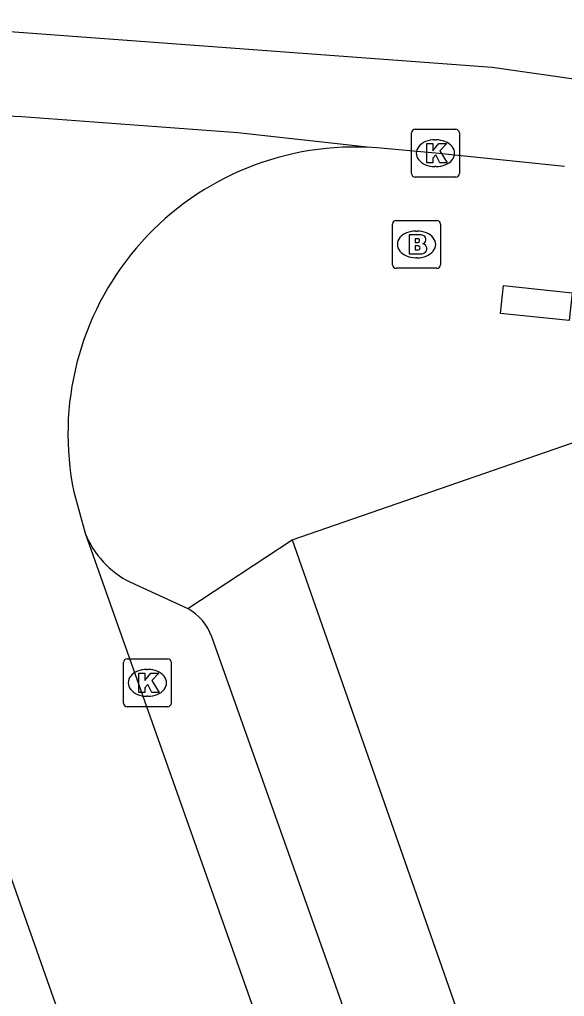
# Model space of a CAD drawing. Extents: x 162172 to 163187, y 382874 to 383684.
# Drawn here: x 162914.31 to 162925.71, y 383663.18 to 383683.61 of the extents above; entities that cross this region are included whole.
import ezdxf

# ---------------------------------------------------------------- set-up
doc = ezdxf.new("R2010")
doc.units = 0
for name, color, linetype in [('IMGEO_Brandkraan', 7, 'Continuous'), ('IMGEO_Kolk', 7, 'Continuous'), ('IMGEO_Pand', 7, 'Continuous'), ('IMGEO_Rijbaan_lokaal_gesloten', 7, 'Continuous'), ('IMGEO_Rijbaan_lokaal_open', 7, 'Continuous'), ('IMGEO_Voetpad_open', 7, 'Continuous')]:
    doc.layers.add(name, color=color, linetype=linetype)

msp = doc.modelspace()

# ---------------------------------------------------------------- linework, layer by layer
at = {"layer": 'IMGEO_Brandkraan'}
for p, q in [((162922.186, 383679.412), (162923.038, 383679.412)), ((162922.111, 383678.486), (162922.111, 383679.338)), ((162922.599, 383679.192), (162922.624, 383679.192)), ((162923.112, 383679.338), (162923.112, 383678.486)), ((162922.622, 383678.632), (162922.597, 383678.632)), ((162923.038, 383678.412), (162922.186, 383678.412))]:
    msp.add_line(p, q, dxfattribs=at)
for points in [[(162922.186, 383679.412), (162923.038, 383679.412)], [(162922.111, 383678.486), (162922.111, 383679.338)], [(162923.112, 383679.338), (162923.112, 383678.486)], [(162922.459, 383679.112), (162922.459, 383678.712), (162922.672, 383678.712)], [(162922.69, 383679.112), (162922.459, 383679.112)], [(162922.638, 383679.031), (162922.584, 383679.031), (162922.584, 383678.955)], [(162922.584, 383678.955), (162922.637, 383678.955)], [(162922.646, 383678.879), (162922.584, 383678.879), (162922.584, 383678.798)], [(162922.584, 383678.798), (162922.646, 383678.798)], [(162923.038, 383678.412), (162922.186, 383678.412)]]:
    msp.add_lwpolyline(points, dxfattribs=at)
for centre, radius, start, end in [((162922.188, 383679.336), 0.0765, 91.552, 178.448), ((162922.188, 383679.336), 0.0765, 91.552, 178.448), ((162923.036, 383679.336), 0.0765, 1.552, 88.448), ((162923.036, 383679.336), 0.0765, 1.552, 88.448), ((162922.639, 383678.993), 0.0379, 267.8285, 90.9355), ((162922.694, 383678.967), 0.145, 59.4692, 91.5367), ((162922.719, 383679.014), 0.0922, 285.5137, 58.1501), ((162922.647, 383678.838), 0.0404, 269.8759, 90.5077), ((162922.724, 383678.822), 0.105, 301.3115, 78.989), ((162922.678, 383678.963), 0.251, 268.6676, 293.5347), ((162922.188, 383678.488), 0.0765, 181.552, 268.448), ((162922.188, 383678.488), 0.0765, 181.552, 268.448), ((162923.036, 383678.488), 0.0765, 271.552, 358.448), ((162923.036, 383678.488), 0.0765, 271.552, 358.448)]:
    msp.add_arc(centre, radius, start, end, dxfattribs=at)
for centre, major_axis, ratio, start_param, end_param in [((162922.598, 383678.912), (-0.387, 0.002), 0.722429, 4.712389, 7.853982), ((162922.623, 383678.912), (-0.39, 0.002), 0.717154, 1.570796, 4.712389)]:
    msp.add_ellipse(centre, major_axis=major_axis, ratio=ratio, start_param=start_param, end_param=end_param, dxfattribs=at)
at = {"layer": 'IMGEO_Kolk'}
for p, q in [((162922.507, 383680.393), (162922.507, 383681.245)), ((162922.582, 383681.319), (162923.434, 383681.319)), ((162923.508, 383681.245), (162923.508, 383680.393)), ((162922.995, 383681.099), (162923.02, 383681.099)), ((162923.018, 383680.539), (162922.993, 383680.539)), ((162923.434, 383680.319), (162922.582, 383680.319)), ((162916.557, 383670.243), (162917.409, 383670.243)), ((162916.482, 383669.317), (162916.482, 383670.169)), ((162916.97, 383670.023), (162916.995, 383670.023)), ((162917.483, 383670.169), (162917.483, 383669.317)), ((162916.993, 383669.463), (162916.968, 383669.463)), ((162917.409, 383669.243), (162916.557, 383669.243))]:
    msp.add_line(p, q, dxfattribs=at)
for points in [[(162922.507, 383680.393), (162922.507, 383681.245)], [(162922.582, 383681.319), (162923.434, 383681.319)], [(162923.508, 383681.245), (162923.508, 383680.393)], [(162922.828, 383681.019), (162922.951, 383681.019), (162922.951, 383680.868), (162923.081, 383681.019), (162923.245, 383681.019), (162923.099, 383680.868), (162923.252, 383680.619), (162923.1, 383680.619), (162923.015, 383680.783), (162922.951, 383680.716), (162922.951, 383680.619), (162922.828, 383680.619), (162922.828, 383681.019)], [(162923.434, 383680.319), (162922.582, 383680.319)], [(162916.557, 383670.243), (162917.409, 383670.243)], [(162916.482, 383669.317), (162916.482, 383670.169)], [(162917.483, 383670.169), (162917.483, 383669.317)], [(162916.803, 383669.943), (162916.926, 383669.943), (162916.926, 383669.792), (162917.056, 383669.943), (162917.22, 383669.943), (162917.074, 383669.792), (162917.227, 383669.543), (162917.075, 383669.543), (162916.99, 383669.707), (162916.926, 383669.64), (162916.926, 383669.543), (162916.803, 383669.543), (162916.803, 383669.943)], [(162917.409, 383669.243), (162916.557, 383669.243)]]:
    msp.add_lwpolyline(points, dxfattribs=at)
for centre, start, end in [((162922.584, 383681.243), 91.552, 178.448), ((162922.584, 383681.243), 91.552, 178.448), ((162923.432, 383681.243), 1.552, 88.448), ((162923.432, 383681.243), 1.552, 88.448), ((162922.584, 383680.395), 181.552, 268.448), ((162922.584, 383680.395), 181.552, 268.448), ((162923.432, 383680.395), 271.552, 358.448), ((162923.432, 383680.395), 271.552, 358.448), ((162916.559, 383670.167), 91.552, 178.448), ((162916.559, 383670.167), 91.552, 178.448), ((162917.407, 383670.167), 1.552, 88.448), ((162917.407, 383670.167), 1.552, 88.448), ((162916.559, 383669.319), 181.552, 268.448), ((162916.559, 383669.319), 181.552, 268.448), ((162917.407, 383669.319), 271.552, 358.448), ((162917.407, 383669.319), 271.552, 358.448)]:
    msp.add_arc(centre, 0.0765, start, end, dxfattribs=at)
for centre, major_axis, ratio, start_param, end_param in [((162922.994, 383680.819), (-0.387, 0.002), 0.722429, 4.712389, 7.853982), ((162923.019, 383680.819), (-0.39, 0.002), 0.717154, 1.570796, 4.712389), ((162916.969, 383669.743), (-0.387, 0.002), 0.722429, 4.712389, 7.853982), ((162916.994, 383669.743), (-0.39, 0.002), 0.717154, 1.570796, 4.712389)]:
    msp.add_ellipse(centre, major_axis=major_axis, ratio=ratio, start_param=start_param, end_param=end_param, dxfattribs=at)
at = {"layer": 'IMGEO_Pand'}
for points in [[(162920.012, 383672.731), (162927.509, 383675.327), (162933.484, 383674.007), (162933.833, 383673.911)], [(162920.012, 383672.731), (162931.617, 383639.614)]]:
    msp.add_lwpolyline(points, dxfattribs=at)
at = {"layer": 'IMGEO_Rijbaan_lokaal_gesloten'}
for points in [[(162873.508, 383679.63), (162885.463, 383682.743), (162894.18, 383683.491), (162901.777, 383683.615), (162914.105, 383683.366), (162924.192, 383682.619), (162934.684, 383681.123), (162939.851, 383679.939), (162950.499, 383677.261), (162960.99, 383674.022), (162983.032, 383667.294), (162989.757, 383665.301), (163013.044, 383658.698), (163024.002, 383654.96), (163028.485, 383653.341), (163043.429, 383647.484), (163052.022, 383644.369), (163086.034, 383633.689), (163088.633, 383632.908), (163092.051, 383630.905)], [(162921.581, 383680.944), (162918.877, 383681.245), (162914.353, 383681.58), (162910.103, 383681.759), (162906.376, 383681.826)], [(162925.707, 383680.541), (162923.008, 383680.819), (162921.78, 383680.932), (162921.581, 383680.944)]]:
    msp.add_lwpolyline(points, dxfattribs=at)
at = {"layer": 'IMGEO_Rijbaan_lokaal_open'}
for points in [[(162925.278, 383634.043), (162910.559, 383675.802)], [(162915.442, 383673.738), (162915.679, 383672.873)], [(162915.679, 383672.873), (162928.98, 383635.304)]]:
    msp.add_lwpolyline(points, dxfattribs=at)
msp.add_arc((162921.324, 383674.945), 6.004, 87.5439, 191.5988, dxfattribs=at)
at = {"layer": 'IMGEO_Voetpad_open'}
for points in [[(162924.369, 383677.47), (162924.43, 383678.05), (162925.865, 383677.901), (162925.805, 383677.321), (162924.369, 383677.47)], [(162917.827, 383671.294), (162920.012, 383672.731)], [(162916.628, 383671.846), (162917.827, 383671.294)], [(162923.671, 383655.66), (162918.33, 383670.704)]]:
    msp.add_lwpolyline(points, dxfattribs=at)
for centre, radius, start, end in [((162917.513, 383673.616), 1.979, 202.0511, 243.4279), ((162917.3, 383670.336), 1.094, 19.6862, 61.2118)]:
    msp.add_arc(centre, radius, start, end, dxfattribs=at)

doc.saveas('drawing.dxf')
